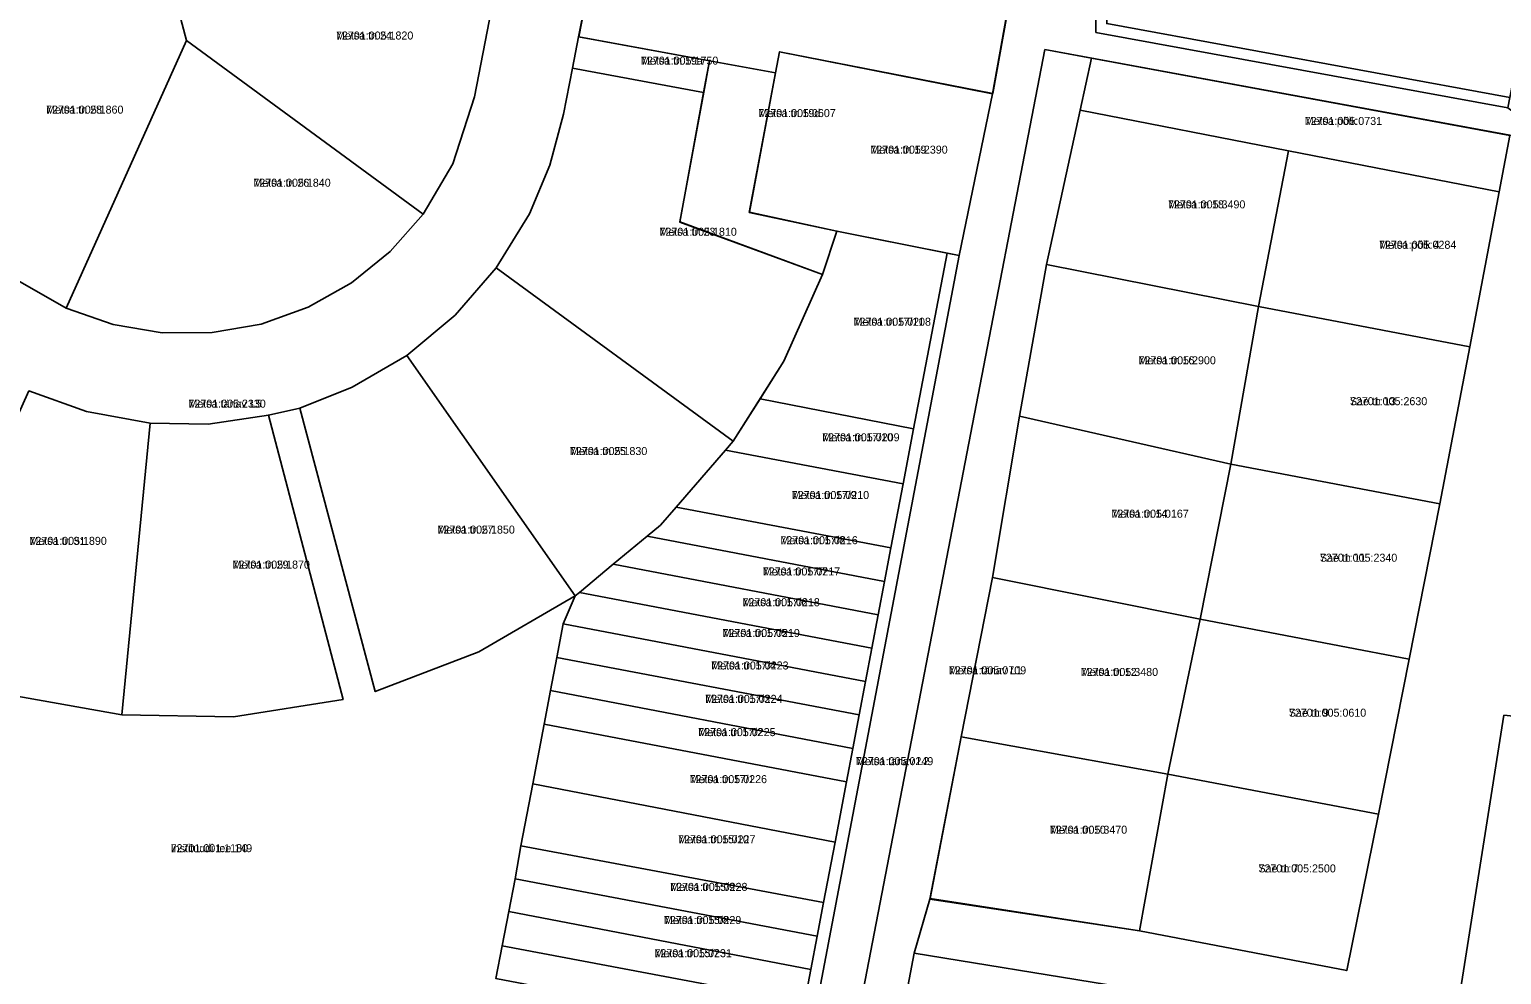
# Model space of a CAD drawing. Extents: x 504287 to 537970, y 6539941 to 6586214.
# Drawn here: x 534459.8 to 534735.7, y 6579774.1 to 6579951.2 of the extents above; entities that cross this region are included whole.
import ezdxf

# ---------------------------------------------------------------- set-up
doc = ezdxf.new("R2010")
doc.units = 0
for name, color, linetype in [('L_AADRESS', 7, 'Continuous'), ('PIIR', 7, 'Continuous'), ('TUNNUS', 7, 'Continuous')]:
    doc.layers.add(name, color=color, linetype=linetype)

msp = doc.modelspace()

# ---------------------------------------------------------------- linework, layer by layer
at = {"layer": 'PIIR'}
for points in [[(534626.56, 6580012.28), (534643.74, 6580003.61), (534655.71, 6579988.24), (534660.47, 6579974.1), (534661.92, 6579969.78), (534661.7, 6579952.32), (534737.27, 6579938.48), (534736.91, 6579936.51), (534659.68, 6579950.66), (534659.92, 6579969.46), (534653.92, 6579987.28), (534642.37, 6580002.11)], [(534482.4, 6579974.9), (534509.53, 6579982.05), (534546.39, 6579955.04), (534543.18, 6579938.59), (534539.12, 6579926.03), (534533.56, 6579916.61), (534489.2, 6579949.12)], [(534447.43, 6579913.34), (534436.53, 6579926.08), (534455.27, 6579967.74), (534482.4, 6579974.9), (534489.2, 6579949.12), (534466.64, 6579898.96), (534457.16, 6579904.42)], [(534566.22, 6579967.82), (534604.21, 6579960.86), (534642.94, 6579953.75), (534640.33, 6579939.2), (534600.36, 6579947.04), (534599.62, 6579943.09), (534587.24, 6579945.35), (534562.72, 6579949.84)], [(534484.66, 6579894.36), (534475.45, 6579895.9), (534466.64, 6579898.96), (534489.2, 6579949.12), (534533.56, 6579916.61), (534527.39, 6579909.59), (534520.14, 6579903.72), (534511.99, 6579899.14), (534503.2, 6579896.01), (534494, 6579894.4)], [(534587.21, 6579945.33), (534586.12, 6579939.43), (534561.55, 6579943.94), (534562.7, 6579949.82)], [(534640.31, 6579939.18), (534634.04, 6579908.85), (534611.12, 6579913.43), (534594.7, 6579916.92), (534599.62, 6579943.09), (534600.33, 6579947.02)], [(534650.12, 6579947.45), (534658.86, 6579945.84), (534656.72, 6579936.08), (534650.39, 6579907.18), (534645.33, 6579878.72), (534640.3, 6579848.5), (534634.4, 6579818.66), (534628.54, 6579788.19), (534625.61, 6579778.11), (534619.57, 6579746.48), (534613.52, 6579715.03), (534622.5, 6579673.67), (534630.41, 6579634), (534617.06, 6579638.11), (534605.32, 6579715.42)], [(534658.86, 6579945.84), (534737.29, 6579931.37), (534735.28, 6579920.8), (534695.74, 6579928.49), (534656.72, 6579936.08)], [(534553.46, 6579916.68), (534557.31, 6579925.78), (534559.86, 6579935.33), (534561.55, 6579943.94), (534586.12, 6579939.43), (534581.66, 6579915.12), (534608.43, 6579905.27), (534601.14, 6579889.06), (534591.67, 6579874.03), (534547.27, 6579906.56)], [(534587.24, 6579945.35), (534599.62, 6579943.09), (534594.73, 6579916.94), (534611.12, 6579913.43), (534608.43, 6579905.27), (534581.69, 6579915.14), (534586.15, 6579939.45)], [(534656.72, 6579936.08), (534695.74, 6579928.49), (534690.13, 6579899.29), (534650.39, 6579907.18)], [(534695.74, 6579928.49), (534735.28, 6579920.8), (534729.75, 6579891.74), (534690.13, 6579899.29)], [(534611.12, 6579913.43), (534631.77, 6579909.3), (534625.5, 6579876.37), (534596.7, 6579882.01), (534601.14, 6579889.06), (534608.43, 6579905.27)], [(534650.39, 6579907.18), (534690.13, 6579899.29), (534684.96, 6579869.73), (534645.33, 6579878.72)], [(534539.54, 6579897.66), (534547.27, 6579906.56), (534591.67, 6579874.03), (534590.25, 6579872.39), (534580.99, 6579861.71), (534578.05, 6579858.33), (534575.54, 6579856.25), (534569.19, 6579850.98), (534562.84, 6579845.7), (534562.05, 6579845.05), (534530.47, 6579890.13)], [(534729.75, 6579891.74), (534724.12, 6579862.3), (534684.96, 6579869.73), (534690.13, 6579899.29)], [(534510.43, 6579880.23), (534520.25, 6579884.17), (534530.47, 6579890.13), (534562.05, 6579845.05), (534544.01, 6579834.54), (534524.56, 6579827.12)], [(534437.13, 6579833.28), (534459.65, 6579883.46), (534470.47, 6579879.6), (534482.37, 6579877.45), (534477.1, 6579822.75), (534456.69, 6579826.36)], [(534596.7, 6579882.01), (534625.5, 6579876.37), (534623.54, 6579866.05), (534590.25, 6579872.39), (534591.67, 6579874.03)], [(534497.99, 6579822.41), (534477.1, 6579822.75), (534482.37, 6579877.45), (534493.25, 6579877.24), (534504.54, 6579878.93), (534518.56, 6579825.61)], [(534684.96, 6579869.73), (534679.2, 6579840.7), (534640.3, 6579848.5), (534645.33, 6579878.72)], [(534590.25, 6579872.39), (534623.54, 6579866.05), (534621.25, 6579854.04), (534580.99, 6579861.71)], [(534724.12, 6579862.3), (534718.39, 6579833.2), (534679.2, 6579840.7), (534684.96, 6579869.73)], [(534580.99, 6579861.71), (534621.25, 6579854.04), (534620.06, 6579847.77), (534575.54, 6579856.25), (534578.05, 6579858.33)], [(534575.54, 6579856.25), (534620.06, 6579847.77), (534618.87, 6579841.51), (534569.19, 6579850.98)], [(534569.19, 6579850.98), (534618.87, 6579841.51), (534617.68, 6579835.26), (534562.84, 6579845.7)], [(534640.3, 6579848.5), (534679.2, 6579840.7), (534673.17, 6579811.61), (534634.4, 6579818.66)], [(534562.84, 6579845.7), (534617.68, 6579835.26), (534616.49, 6579829), (534559.82, 6579839.79), (534562.05, 6579845.05)], [(534718.39, 6579833.2), (534712.66, 6579804.12), (534673.17, 6579811.61), (534679.2, 6579840.7)], [(534559.82, 6579839.79), (534616.49, 6579829), (534615.29, 6579822.74), (534558.61, 6579833.53)], [(534558.61, 6579833.53), (534615.29, 6579822.74), (534614.1, 6579816.48), (534557.43, 6579827.3)], [(534557.43, 6579827.3), (534614.1, 6579816.48), (534612.91, 6579810.23), (534556.22, 6579821.03)], [(534736.14, 6579822.73), (534769.52, 6579819.29), (534768.87, 6579807.31), (534761.59, 6579742.39), (534724.5, 6579749.02)], [(534556.22, 6579821.03), (534612.91, 6579810.23), (534610.76, 6579798.89), (534554.14, 6579809.8)], [(534667.87, 6579782.29), (534628.57, 6579788.34), (534634.4, 6579818.66), (534673.17, 6579811.61)], [(534712.66, 6579804.12), (534706.7, 6579774.84), (534667.87, 6579782.29), (534673.17, 6579811.61)], [(534554.14, 6579809.8), (534610.76, 6579798.89), (534608.6, 6579787.57), (534551.87, 6579798.24)], [(534551.87, 6579798.24), (534608.6, 6579787.57), (534607.41, 6579781.3), (534550.78, 6579792.05)], [(534550.78, 6579792.05), (534607.41, 6579781.3), (534606.22, 6579775.05), (534549.6, 6579785.89)], [(534549.6, 6579785.89), (534606.22, 6579775.05), (534605.03, 6579768.79), (534548.37, 6579779.45)], [(534548.37, 6579779.45), (534605.03, 6579768.79), (534603.84, 6579762.53), (534547.19, 6579773.33)], [(534625.61, 6579778.11), (534661.63, 6579772.24), (534655.84, 6579739.71), (534619.57, 6579746.48)]]:
    msp.add_lwpolyline(points, close=True, dxfattribs=at)
for points in [[(534566.21, 6579967.81), (534562.7, 6579949.82), (534561.55, 6579943.94), (534559.86, 6579935.33), (534557.31, 6579925.78), (534553.46, 6579916.68), (534547.27, 6579906.56), (534539.54, 6579897.66), (534530.47, 6579890.13), (534520.25, 6579884.17), (534510.43, 6579880.23), (534504.54, 6579878.93), (534493.25, 6579877.24), (534482.37, 6579877.45), (534470.47, 6579879.6), (534459.65, 6579883.46)], [(534659.92, 6579969.46), (534659.68, 6579950.66), (534736.91, 6579936.51), (534745.75, 6579929.81), (534650.12, 6579947.45), (534605.32, 6579715.42), (534617.06, 6579638.11), (534613.75, 6579655.41), (534599.14, 6579725.48), (534634.04, 6579908.85), (534640.31, 6579939.18), (534642.93, 6579953.74)], [(534742.03, 6579962.77), (534737.27, 6579938.48), (534661.7, 6579952.32)], [(534406.44, 6579953.15), (534416.7, 6579947.14), (534425.62, 6579938.81), (534436.53, 6579926.08), (534447.43, 6579913.34), (534457.16, 6579904.42), (534466.64, 6579898.96), (534475.45, 6579895.9), (534484.66, 6579894.36), (534494, 6579894.4), (534503.2, 6579896.01), (534511.99, 6579899.14), (534520.14, 6579903.72), (534527.39, 6579909.59), (534533.56, 6579916.61), (534539.12, 6579926.03), (534543.18, 6579938.59), (534546.39, 6579955.04)], [(534736.14, 6579822.73), (534724.5, 6579749.02), (534714.82, 6579691.97), (534714.05, 6579687.31), (534679.45, 6579668.13), (534686.63, 6579701.16), (534692.53, 6579732.4), (534699.02, 6579765.06), (534661.63, 6579772.24), (534625.61, 6579778.11), (534628.54, 6579788.19), (534667.87, 6579782.29), (534706.7, 6579774.84), (534712.66, 6579804.12), (534718.39, 6579833.2), (534724.12, 6579862.3), (534729.75, 6579891.74), (534735.28, 6579920.8), (534737.29, 6579931.37)], [(534605.03, 6579768.79), (534606.22, 6579775.05), (534607.41, 6579781.3), (534608.6, 6579787.57), (534610.76, 6579798.89), (534612.91, 6579810.23), (534614.1, 6579816.48), (534615.29, 6579822.74), (534616.49, 6579829), (534617.68, 6579835.26), (534618.87, 6579841.51), (534620.06, 6579847.77), (534621.25, 6579854.04), (534623.54, 6579866.05), (534625.5, 6579876.37), (534631.77, 6579909.3), (534634.04, 6579908.85), (534599.14, 6579725.48)], [(534456.69, 6579826.36), (534477.1, 6579822.75), (534497.99, 6579822.41), (534518.56, 6579825.61), (534504.54, 6579878.93), (534510.43, 6579880.23), (534524.56, 6579827.12), (534544.01, 6579834.54), (534562.05, 6579845.05), (534559.82, 6579839.79), (534558.61, 6579833.53), (534557.43, 6579827.3), (534556.22, 6579821.03), (534554.14, 6579809.8), (534551.87, 6579798.24), (534550.78, 6579792.05), (534549.6, 6579785.89), (534548.37, 6579779.45), (534547.19, 6579773.33)]]:
    msp.add_lwpolyline(points, dxfattribs=at)

# ---------------------------------------------------------------- texts
at = {"layer": 'L_AADRESS'}
for s, p in [('Metsa tn 24', (534517.21, 6579949.33)), ('Metsa tn 19a', (534574.38, 6579944.62)), ('Metsa tn 28', (534462.87, 6579935.44)), ('Metsa tn 19d', (534596.4, 6579934.79)), ('Metsa põik', (534698.81, 6579933.32)), ('Metsa tn 19', (534617.38, 6579927.94)), ('Metsa tn 26', (534501.72, 6579921.74)), ('Metsa tn 18', (534673.18, 6579917.68)), ('Metsa tn 23', (534577.85, 6579912.55)), ('Metsa põik 4', (534712.73, 6579910.11)), ('Metsa tn 17/11', (534614.24, 6579895.69)), ('Metsa tn 16', (534667.65, 6579888.46)), ('Sae tn 13', (534707.28, 6579880.79)), ('Metsa tänav L5', (534489.55, 6579880.33)), ('Metsa tn 17/10', (534608.36, 6579874.03)), ('Metsa tn 25', (534561.07, 6579871.45)), ('Metsa tn 17/9', (534602.65, 6579863.21)), ('Metsa tn 14', (534662.57, 6579859.71)), ('Metsa tn 27', (534536.24, 6579856.73)), ('Metsa tn 31', (534459.75, 6579854.62)), ('Metsa tn 17/8', (534600.52, 6579854.74)), ('Metsa tn 29', (534497.83, 6579850.17)), ('Sae tn 11', (534701.66, 6579851.46)), ('Metsa tn 17/7', (534597.22, 6579848.88)), ('Metsa tn 17/6', (534593.41, 6579843.12)), ('Metsa tn 17/5', (534589.67, 6579837.35)), ('Metsa tn 17/4', (534587.55, 6579831.26)), ('Metsa tänav L1', (534632.09, 6579830.36)), ('Metsa tn 12', (534656.82, 6579830.05)), ('Metsa tn 17/3', (534586.42, 6579825.01)), ('Sae tn 9', (534695.84, 6579822.41)), ('Metsa tn 17/2', (534585.12, 6579818.77)), ('Metsa tänav L2', (534614.68, 6579813.33)), ('Metsa tn 17/1', (534583.51, 6579809.96)), ('Metsa tn 10', (534651.03, 6579800.48)), ('Metsa tn 15/10', (534581.34, 6579798.69)), ('Instituudi tee 149', (534486.22, 6579797.02)), ('Sae tn 7', (534690.14, 6579793.23)), ('Metsa tn 15/9', (534579.85, 6579789.77)), ('Metsa tn 15/8', (534578.69, 6579783.55)), ('Metsa tn 15/7', (534576.92, 6579777.34))]:
    msp.add_text(s, height=1.5, dxfattribs=at).set_placement(p)
at = {"layer": 'TUNNUS'}
for s, p in [('72701:005:1820', (534517.21, 6579949.33)), ('72701:005:1750', (534574.38, 6579944.62)), ('72701:005:1860', (534462.87, 6579935.44)), ('72701:005:0607', (534596.4, 6579934.79)), ('72701:005:0731', (534698.81, 6579933.32)), ('72701:005:2390', (534617.38, 6579927.94)), ('72701:005:1840', (534501.72, 6579921.74)), ('72701:005:3490', (534673.18, 6579917.68)), ('72701:005:1810', (534577.85, 6579912.55)), ('72701:005:0284', (534712.73, 6579910.11)), ('72701:005:0208', (534614.24, 6579895.69)), ('72701:005:2900', (534667.65, 6579888.46)), ('72701:005:2630', (534707.28, 6579880.79)), ('72701:005:2330', (534489.55, 6579880.33)), ('72701:005:0209', (534608.36, 6579874.03)), ('72701:005:1830', (534561.07, 6579871.45)), ('72701:005:0210', (534602.65, 6579863.21)), ('72701:005:0167', (534662.57, 6579859.71)), ('72701:005:1850', (534536.24, 6579856.73)), ('72701:005:1890', (534459.75, 6579854.62)), ('72701:005:0216', (534600.52, 6579854.74)), ('72701:005:1870', (534497.83, 6579850.17)), ('72701:005:2340', (534701.66, 6579851.46)), ('72701:005:0217', (534597.22, 6579848.88)), ('72701:005:0218', (534593.41, 6579843.12)), ('72701:005:0219', (534589.67, 6579837.35)), ('72701:005:0223', (534587.55, 6579831.26)), ('72701:005:0709', (534632.09, 6579830.36)), ('72701:005:3480', (534656.82, 6579830.05)), ('72701:005:0224', (534586.42, 6579825.01)), ('72701:005:0610', (534695.84, 6579822.41)), ('72701:005:0225', (534585.12, 6579818.77)), ('72701:005:0249', (534614.68, 6579813.33)), ('72701:005:0226', (534583.51, 6579809.96)), ('72701:005:3470', (534651.03, 6579800.48)), ('72701:005:0227', (534581.34, 6579798.69)), ('72701:001:1180', (534486.22, 6579797.02)), ('72701:005:2500', (534690.14, 6579793.23)), ('72701:005:0228', (534579.85, 6579789.77)), ('72701:005:0229', (534578.69, 6579783.55)), ('72701:005:0231', (534576.92, 6579777.34))]:
    msp.add_text(s, height=1.5, dxfattribs=at).set_placement(p)

doc.saveas('drawing.dxf')
